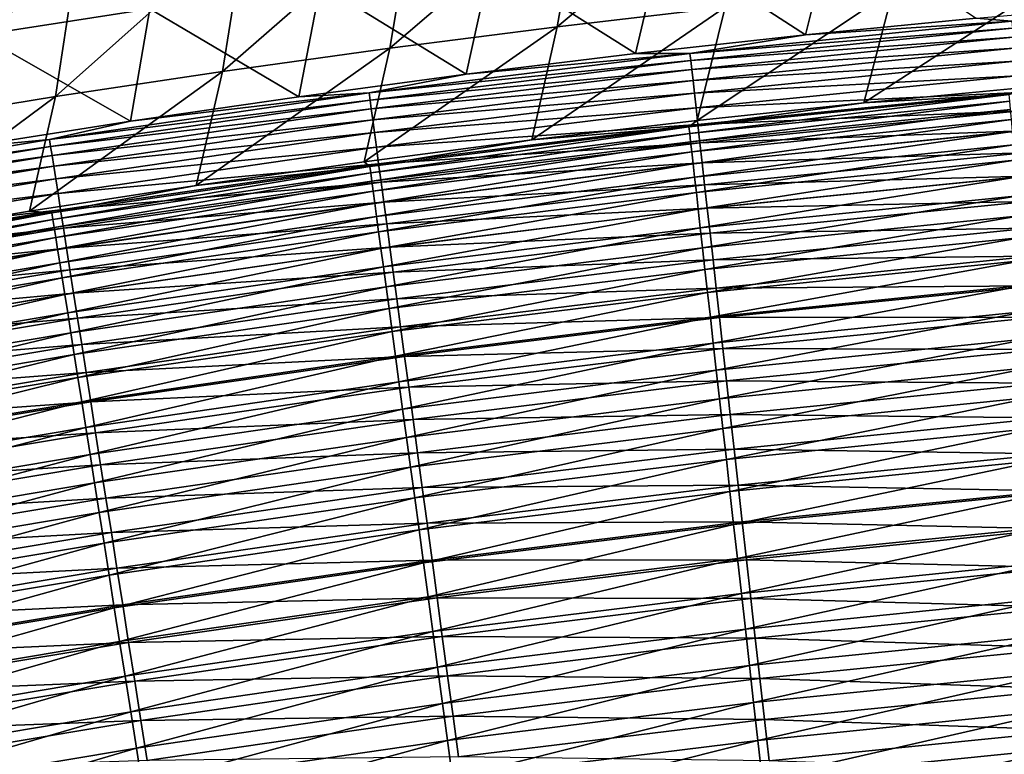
# Model space of a CAD drawing. Header units: metres. Extents: x -1 to 1402, y -1402 to 1.
# Tile 367 of 444: x 778 to 818, y -147 to -117. Entities that reach past the tile are written whole.
import ezdxf

# ---------------------------------------------------------------- set-up
doc = ezdxf.new("R2010")
doc.units = ezdxf.units.M

msp = doc.modelspace()

# ---------------------------------------------------------------- linework, layer by layer
at = {"layer": 'None0'}
for points in [[(800.867371, -111.252518, -367.784912), (799.836609, -117.092499, -423.762512), (807.735596, -110.477997, -367.780304)], [(799.836609, -117.092499, -423.762512), (806.660217, -116.303177, -423.759369), (807.735596, -110.477997, -367.780304)], [(794.008545, -112.107834, -367.789459), (793.0224, -117.962143, -423.765656), (800.867371, -111.252518, -367.784912)], [(793.0224, -117.962143, -423.765656), (799.836609, -117.092499, -423.762512), (800.867371, -111.252518, -367.784912)], [(776.353394, -117.435493, -424.065674), (777.242615, -111.550644, -368.125061), (783.269531, -116.367065, -424.062805)], [(787.159912, -113.042992, -367.793945), (786.218445, -118.91114, -423.768738), (794.008545, -112.107834, -367.789459)], [(786.218445, -118.91114, -423.768738), (793.0224, -117.962143, -423.765656), (794.008545, -112.107834, -367.789459)], [(804.091675, -113.644524, -424.053833), (811.052246, -112.901299, -424.05072), (809.93396, -117.425499, -469.175415)], [(809.93396, -117.425499, -469.175415), (811.052246, -112.901299, -424.05072), (816.874939, -116.746742, -469.176422)], [(780.322327, -114.057007, -367.79834), (779.425659, -119.938507, -423.77179), (787.159912, -113.042992, -367.793945)], [(779.425659, -119.938507, -423.77179), (786.218445, -118.91114, -423.768738), (787.159912, -113.042992, -367.793945)], [(797.140076, -114.470573, -424.056885), (804.091675, -113.644524, -424.053833), (803.018677, -118.18631, -469.17395)], [(803.018677, -118.18631, -469.17395), (804.091675, -113.644524, -424.053833), (809.93396, -117.425499, -469.175415)], [(773.496521, -115.148918, -367.802643), (772.644775, -121.043266, -423.774811), (780.322327, -114.057007, -367.79834)], [(772.644775, -121.043266, -423.774811), (779.425659, -119.938507, -423.77179), (780.322327, -114.057007, -367.79834)], [(790.198853, -115.378426, -424.059875), (797.140076, -114.470573, -424.056885), (796.129578, -119.027588, -469.172028)], [(796.129578, -119.027588, -469.172028), (797.140076, -114.470573, -424.056885), (803.018677, -118.18631, -469.17395)], [(819.13562, -119.541382, -468.884552), (820.332275, -114.969452, -423.752991), (812.310181, -120.184166, -468.883759)], [(820.332275, -114.969452, -423.752991), (813.492432, -115.595161, -423.756195), (812.310181, -120.184166, -468.883759)], [(783.269531, -116.367065, -424.062805), (790.198853, -115.378426, -424.059875), (789.318115, -119.940643, -469.169708)], [(789.318115, -119.940643, -469.169708), (790.198853, -115.378426, -424.059875), (796.129578, -119.027588, -469.172028)], [(812.310181, -120.184166, -468.883759), (813.492432, -115.595161, -423.756195), (805.531433, -120.904564, -468.882568)], [(813.492432, -115.595161, -423.756195), (806.660217, -116.303177, -423.759369), (805.531433, -120.904564, -468.882568)], [(776.353394, -117.435493, -424.065674), (783.269531, -116.367065, -424.062805), (782.471985, -120.939232, -469.166962)], [(782.471985, -120.939232, -469.166962), (783.269531, -116.367065, -424.062805), (789.318115, -119.940643, -469.169708)], [(805.531433, -120.904564, -468.882568), (806.660217, -116.303177, -423.759369), (798.799194, -121.700317, -468.880951)], [(806.660217, -116.303177, -423.759369), (799.836609, -117.092499, -423.762512), (798.799194, -121.700317, -468.880951)], [(818.327576, -116.867218, -470.894379), (816.874939, -116.746742, -469.176422), (823.840942, -116.151688, -469.176971)], [(805.234924, -118.181816, -470.892975), (809.93396, -117.425499, -469.175415), (818.327576, -116.867218, -470.894379)], [(805.234924, -118.181816, -470.892975), (818.327576, -116.867218, -470.894379), (818.353149, -117.156021, -472.615936)], [(809.93396, -117.425499, -469.175415), (816.874939, -116.746742, -469.176422), (818.327576, -116.867218, -470.894379)], [(798.799194, -121.700317, -468.880951), (799.836609, -117.092499, -423.762512), (791.987183, -122.586426, -468.878967)], [(799.836609, -117.092499, -423.762512), (793.0224, -117.962143, -423.765656), (791.987183, -122.586426, -468.878967)], [(818.353149, -117.156021, -472.615936), (805.26709, -118.469894, -472.614594), (805.234924, -118.181816, -470.892975)], [(818.385681, -117.523895, -474.325256), (805.26709, -118.469894, -472.614594), (818.353149, -117.156021, -472.615936)], [(775.588013, -122.024628, -469.163727), (776.353394, -117.435493, -424.065674), (782.471985, -120.939232, -469.166962)], [(803.018677, -118.18631, -469.17395), (809.93396, -117.425499, -469.175415), (805.234924, -118.181816, -470.892975)], [(818.385681, -117.523895, -474.325256), (805.308105, -118.836853, -474.323975), (805.26709, -118.469894, -472.614594)], [(818.42511, -117.969772, -476.018097), (805.308105, -118.836853, -474.323975), (818.385681, -117.523895, -474.325256)], [(791.987183, -122.586426, -468.878967), (793.0224, -117.962143, -423.765656), (785.151367, -123.556931, -468.876526)], [(793.0224, -117.962143, -423.765656), (786.218445, -118.91114, -423.768738), (785.151367, -123.556931, -468.876526)], [(818.42511, -117.969772, -476.018097), (805.357788, -119.281631, -476.016907), (805.308105, -118.836853, -474.323975)], [(818.471313, -118.492561, -477.690216), (805.357788, -119.281631, -476.016907), (818.42511, -117.969772, -476.018097)], [(805.26709, -118.469894, -472.614594), (792.183289, -119.788483, -470.889954), (805.234924, -118.181816, -470.892975)], [(805.234924, -118.181816, -470.892975), (792.183289, -119.788483, -470.889954), (796.129578, -119.027588, -469.172028)], [(805.26709, -118.469894, -472.614594), (792.221924, -120.075638, -472.611694), (792.183289, -119.788483, -470.889954)], [(805.308105, -118.836853, -474.323975), (792.221924, -120.075638, -472.611694), (805.26709, -118.469894, -472.614594)], [(796.129578, -119.027588, -469.172028), (803.018677, -118.18631, -469.17395), (805.234924, -118.181816, -470.892975)], [(805.357788, -119.281631, -476.016907), (818.471313, -118.492561, -477.690216), (805.416077, -119.803131, -477.689087)], [(805.416077, -119.803131, -477.689087), (818.471313, -118.492561, -477.690216), (818.524231, -119.091179, -479.337341)], [(785.151367, -123.556931, -468.876526), (786.218445, -118.91114, -423.768738), (778.370056, -124.59964, -468.873749)], [(786.218445, -118.91114, -423.768738), (779.425659, -119.938507, -423.77179), (778.370056, -124.59964, -468.873749)], [(805.308105, -118.836853, -474.323975), (792.27124, -120.441452, -474.321228), (792.221924, -120.075638, -472.611694)], [(805.357788, -119.281631, -476.016907), (792.27124, -120.441452, -474.321228), (805.308105, -118.836853, -474.323975)], [(792.183289, -119.788483, -470.889954), (789.318115, -119.940643, -469.169708), (796.129578, -119.027588, -469.172028)], [(792.27124, -120.441452, -474.321228), (805.357788, -119.281631, -476.016907), (792.330933, -120.884865, -476.014313)], [(792.330933, -120.884865, -476.014313), (805.357788, -119.281631, -476.016907), (805.416077, -119.803131, -477.689087)], [(805.482727, -120.400291, -479.336304), (805.416077, -119.803131, -477.689087), (818.524231, -119.091179, -479.337341)], [(818.524231, -119.091179, -479.337341), (818.58374, -119.764549, -480.955261), (805.482727, -120.400291, -479.336304)], [(818.215576, -119.858162, -470.466034), (819.13562, -119.541382, -468.884552), (812.310181, -120.184166, -468.883759)], [(778.370056, -124.59964, -468.873749), (779.425659, -119.938507, -423.77179), (771.643127, -125.712227, -468.870575)], [(779.425659, -119.938507, -423.77179), (772.644775, -121.043266, -423.774811), (771.643127, -125.712227, -468.870575)], [(792.221924, -120.075638, -472.611694), (779.18158, -121.679115, -470.885315), (792.183289, -119.788483, -470.889954)], [(792.183289, -119.788483, -470.889954), (779.18158, -121.679115, -470.885315), (782.471985, -120.939232, -469.166962)], [(792.221924, -120.075638, -472.611694), (779.226563, -121.965149, -472.607269), (779.18158, -121.679115, -470.885315)], [(792.27124, -120.441452, -474.321228), (779.226563, -121.965149, -472.607269), (792.221924, -120.075638, -472.611694)], [(782.471985, -120.939232, -469.166962), (789.318115, -119.940643, -469.169708), (792.183289, -119.788483, -470.889954)], [(792.40094, -121.404793, -477.686646), (792.330933, -120.884865, -476.014313), (805.416077, -119.803131, -477.689087)], [(792.40094, -121.404793, -477.686646), (805.416077, -119.803131, -477.689087), (805.482727, -120.400291, -479.336304)], [(818.215576, -119.858162, -470.466034), (812.310181, -120.184166, -468.883759), (805.193604, -121.174225, -470.464691)], [(818.215576, -119.858162, -470.466034), (805.193604, -121.174225, -470.464691), (805.22345, -121.439514, -472.050446)], [(818.239258, -120.124123, -472.051727), (818.215576, -119.858162, -470.466034), (805.22345, -121.439514, -472.050446)], [(805.22345, -121.439514, -472.050446), (805.261414, -121.777466, -473.624939), (818.239258, -120.124123, -472.051727)], [(805.261414, -121.777466, -473.624939), (818.26947, -120.462921, -473.626129), (818.239258, -120.124123, -472.051727)], [(818.58374, -119.764549, -480.955261), (805.557739, -121.072021, -480.954315), (805.482727, -120.400291, -479.336304)], [(805.557739, -121.072021, -480.954315), (818.58374, -119.764549, -480.955261), (818.649719, -120.511589, -482.539703)], [(779.226563, -121.965149, -472.607269), (792.27124, -120.441452, -474.321228), (779.283875, -122.329613, -474.317017)], [(779.283875, -122.329613, -474.317017), (792.27124, -120.441452, -474.321228), (792.330933, -120.884865, -476.014313)], [(792.481079, -122.000168, -479.334015), (792.40094, -121.404793, -477.686646), (805.482727, -120.400291, -479.336304)], [(805.482727, -120.400291, -479.336304), (805.557739, -121.072021, -480.954315), (792.481079, -122.000168, -479.334015)], [(812.310181, -120.184166, -468.883759), (805.531433, -120.904564, -468.882568), (805.193604, -121.174225, -470.464691)], [(818.26947, -120.462921, -473.626129), (805.261414, -121.777466, -473.624939), (805.307434, -122.187088, -475.184265)], [(818.26947, -120.462921, -473.626129), (805.307434, -122.187088, -475.184265), (818.30603, -120.873558, -475.185394)], [(805.640991, -121.817238, -482.538818), (805.557739, -121.072021, -480.954315), (818.649719, -120.511589, -482.539703)], [(818.649719, -120.511589, -482.539703), (818.722107, -121.331009, -484.08667), (805.640991, -121.817238, -482.538818)], [(779.18158, -121.679115, -470.885315), (775.588013, -122.024628, -469.163727), (782.471985, -120.939232, -469.166962)], [(779.353333, -122.771416, -476.010284), (779.283875, -122.329613, -474.317017), (792.330933, -120.884865, -476.014313)], [(792.330933, -120.884865, -476.014313), (792.40094, -121.404793, -477.686646), (779.353333, -122.771416, -476.010284)], [(805.193604, -121.174225, -470.464691), (805.531433, -120.904564, -468.882568), (798.799194, -121.700317, -468.880951)], [(818.30603, -120.873558, -475.185394), (805.307434, -122.187088, -475.184265), (805.361389, -122.667374, -476.724487)], [(818.30603, -120.873558, -475.185394), (805.361389, -122.667374, -476.724487), (818.348938, -121.355042, -476.725525)], [(805.193604, -121.174225, -470.464691), (798.799194, -121.700317, -468.880951), (792.212158, -122.780602, -470.461853)], [(805.193604, -121.174225, -470.464691), (792.212158, -122.780602, -470.461853), (792.247986, -123.045036, -472.04776)], [(805.22345, -121.439514, -472.050446), (805.193604, -121.174225, -470.464691), (792.247986, -123.045036, -472.04776)], [(805.557739, -121.072021, -480.954315), (792.571228, -122.669899, -480.952148), (792.481079, -122.000168, -479.334015)], [(792.571228, -122.669899, -480.952148), (805.557739, -121.072021, -480.954315), (805.640991, -121.817238, -482.538818)], [(818.722107, -121.331009, -484.08667), (805.732239, -122.634674, -484.085876), (805.640991, -121.817238, -482.538818)], [(805.732239, -122.634674, -484.085876), (818.722107, -121.331009, -484.08667), (818.80072, -122.220741, -485.59314)], [(779.226563, -121.965149, -472.607269), (766.23877, -123.845581, -470.879059), (779.18158, -121.679115, -470.885315)], [(779.18158, -121.679115, -470.885315), (766.23877, -123.845581, -470.879059), (775.588013, -122.024628, -469.163727)], [(792.40094, -121.404793, -477.686646), (779.434814, -123.289497, -477.682831), (779.353333, -122.771416, -476.010284)], [(779.434814, -123.289497, -477.682831), (792.40094, -121.404793, -477.686646), (792.481079, -122.000168, -479.334015)], [(798.799194, -121.700317, -468.880951), (791.987183, -122.586426, -468.878967), (792.212158, -122.780602, -470.461853)], [(792.247986, -123.045036, -472.04776), (792.293518, -123.381927, -473.622375), (805.22345, -121.439514, -472.050446)], [(792.293518, -123.381927, -473.622375), (805.261414, -121.777466, -473.624939), (805.22345, -121.439514, -472.050446)], [(818.348938, -121.355042, -476.725525), (805.361389, -122.667374, -476.724487), (805.423218, -123.217339, -478.24173)], [(818.348938, -121.355042, -476.725525), (805.423218, -123.217339, -478.24173), (818.39801, -121.906364, -478.242706)], [(766.23877, -123.845581, -470.879059), (779.226563, -121.965149, -472.607269), (766.289917, -124.130341, -472.601257)], [(766.289917, -124.130341, -472.601257), (779.226563, -121.965149, -472.607269), (779.283875, -122.329613, -474.317017)], [(779.528076, -123.882782, -479.330414), (779.434814, -123.289497, -477.682831), (792.481079, -122.000168, -479.334015)], [(792.481079, -122.000168, -479.334015), (792.571228, -122.669899, -480.952148), (779.528076, -123.882782, -479.330414)], [(805.261414, -121.777466, -473.624939), (792.293518, -123.381927, -473.622375), (792.348816, -123.790283, -475.181824)], [(805.307434, -122.187088, -475.184265), (805.261414, -121.777466, -473.624939), (792.348816, -123.790283, -475.181824)], [(792.671265, -123.412918, -482.536835), (792.571228, -122.669899, -480.952148), (805.640991, -121.817238, -482.538818)], [(805.640991, -121.817238, -482.538818), (805.732239, -122.634674, -484.085876), (792.671265, -123.412918, -482.536835)], [(818.39801, -121.906364, -478.242706), (805.423218, -123.217339, -478.24173), (805.492676, -123.835991, -479.732025)], [(818.39801, -121.906364, -478.242706), (805.492676, -123.835991, -479.732025), (818.453247, -122.526535, -479.732941)], [(766.355042, -124.493233, -474.311279), (766.289917, -124.130341, -472.601257), (779.283875, -122.329613, -474.317017)], [(766.355042, -124.493233, -474.311279), (779.283875, -122.329613, -474.317017), (779.353333, -122.771416, -476.010284)], [(792.348816, -123.790283, -475.181824), (792.413574, -124.269112, -476.722198), (805.307434, -122.187088, -475.184265)], [(805.307434, -122.187088, -475.184265), (792.413574, -124.269112, -476.722198), (805.361389, -122.667374, -476.724487)], [(818.453247, -122.526535, -479.732941), (805.492676, -123.835991, -479.732025), (805.569763, -124.522331, -481.191528)], [(818.453247, -122.526535, -479.732941), (805.569763, -124.522331, -481.191528), (818.514526, -123.214561, -481.192352)], [(805.831299, -123.522247, -485.592407), (805.732239, -122.634674, -484.085876), (818.80072, -122.220741, -485.59314)], [(818.80072, -122.220741, -485.59314), (818.885315, -123.178497, -487.056274), (805.831299, -123.522247, -485.592407)], [(766.434021, -124.933205, -476.004822), (766.355042, -124.493233, -474.311279), (779.353333, -122.771416, -476.010284)], [(779.353333, -122.771416, -476.010284), (779.434814, -123.289497, -477.682831), (766.434021, -124.933205, -476.004822)], [(792.212158, -122.780602, -470.461853), (785.151367, -123.556931, -468.876526), (779.280151, -124.669205, -470.45755)], [(792.212158, -122.780602, -470.461853), (779.280151, -124.669205, -470.45755), (779.321777, -124.932617, -472.04364)], [(792.247986, -123.045036, -472.04776), (792.212158, -122.780602, -470.461853), (779.321777, -124.932617, -472.04364)], [(792.571228, -122.669899, -480.952148), (779.633057, -124.550194, -480.948792), (779.528076, -123.882782, -479.330414)], [(779.633057, -124.550194, -480.948792), (792.571228, -122.669899, -480.952148), (792.671265, -123.412918, -482.536835)], [(792.212158, -122.780602, -470.461853), (791.987183, -122.586426, -468.878967), (785.151367, -123.556931, -468.876526)], [(805.361389, -122.667374, -476.724487), (792.413574, -124.269112, -476.722198), (792.487732, -124.817429, -478.239563)], [(805.361389, -122.667374, -476.724487), (792.487732, -124.817429, -478.239563), (805.423218, -123.217339, -478.24173)], [(805.732239, -122.634674, -484.085876), (792.780945, -124.227951, -484.084015), (792.671265, -123.412918, -482.536835)], [(792.780945, -124.227951, -484.084015), (805.732239, -122.634674, -484.085876), (805.831299, -123.522247, -485.592407)], [(779.434814, -123.289497, -477.682831), (766.526672, -125.449188, -477.677643), (766.434021, -124.933205, -476.004822)], [(766.526672, -125.449188, -477.677643), (779.434814, -123.289497, -477.682831), (779.528076, -123.882782, -479.330414)], [(779.321777, -124.932617, -472.04364), (779.374756, -125.26825, -473.618439), (792.247986, -123.045036, -472.04776)], [(779.374756, -125.26825, -473.618439), (792.293518, -123.381927, -473.622375), (792.247986, -123.045036, -472.04776)], [(805.423218, -123.217339, -478.24173), (792.487732, -124.817429, -478.239563), (792.571167, -125.434235, -479.730042)], [(805.423218, -123.217339, -478.24173), (792.571167, -125.434235, -479.730042), (805.492676, -123.835991, -479.732025)], [(818.514526, -123.214561, -481.192352), (805.569763, -124.522331, -481.191528), (805.654297, -125.275185, -482.616486)], [(818.514526, -123.214561, -481.192352), (805.654297, -125.275185, -482.616486), (818.581726, -123.969254, -482.617249)], [(818.885315, -123.178497, -487.056274), (805.937988, -124.477684, -487.055603), (805.831299, -123.522247, -485.592407)], [(805.937988, -124.477684, -487.055603), (818.885315, -123.178497, -487.056274), (818.975708, -124.201988, -488.473297)], [(785.151367, -123.556931, -468.876526), (778.370056, -124.59964, -468.873749), (779.280151, -124.669205, -470.45755)], [(792.293518, -123.381927, -473.622375), (779.374756, -125.26825, -473.618439), (779.438965, -125.675117, -475.178101)], [(792.348816, -123.790283, -475.181824), (792.293518, -123.381927, -473.622375), (779.438965, -125.675117, -475.178101)], [(779.749451, -125.290657, -482.533691), (779.633057, -124.550194, -480.948792), (792.671265, -123.412918, -482.536835)], [(792.671265, -123.412918, -482.536835), (792.780945, -124.227951, -484.084015), (779.749451, -125.290657, -482.533691)], [(792.900024, -125.11293, -485.590698), (792.780945, -124.227951, -484.084015), (805.831299, -123.522247, -485.592407)], [(805.831299, -123.522247, -485.592407), (805.937988, -124.477684, -487.055603), (792.900024, -125.11293, -485.590698)], [(766.632751, -126.040108, -479.325531), (766.526672, -125.449188, -477.677643), (779.528076, -123.882782, -479.330414)], [(779.528076, -123.882782, -479.330414), (779.633057, -124.550194, -480.948792), (766.632751, -126.040108, -479.325531)], [(779.438965, -125.675117, -475.178101), (779.514282, -126.152245, -476.718689), (792.348816, -123.790283, -475.181824)], [(779.514282, -126.152245, -476.718689), (792.413574, -124.269112, -476.722198), (792.348816, -123.790283, -475.181824)], [(805.492676, -123.835991, -479.732025), (792.571167, -125.434235, -479.730042), (792.663696, -126.118538, -481.189667)], [(805.492676, -123.835991, -479.732025), (792.663696, -126.118538, -481.189667), (805.569763, -124.522331, -481.191528)], [(818.581726, -123.969254, -482.617249), (805.654297, -125.275185, -482.616486), (805.746155, -126.092644, -484.00412)], [(818.581726, -123.969254, -482.617249), (805.746155, -126.092644, -484.00412), (818.654663, -124.788712, -484.004791)], [(779.633057, -124.550194, -480.948792), (766.752075, -126.704903, -480.944183), (766.632751, -126.040108, -479.325531)], [(766.752075, -126.704903, -480.944183), (779.633057, -124.550194, -480.948792), (779.749451, -125.290657, -482.533691)], [(792.413574, -124.269112, -476.722198), (779.514282, -126.152245, -476.718689), (779.600586, -126.698631, -478.236237)], [(792.413574, -124.269112, -476.722198), (779.600586, -126.698631, -478.236237), (792.487732, -124.817429, -478.239563)], [(792.780945, -124.227951, -484.084015), (779.877136, -126.102913, -484.081085), (779.749451, -125.290657, -482.533691)], [(779.877136, -126.102913, -484.081085), (792.780945, -124.227951, -484.084015), (792.900024, -125.11293, -485.590698)], [(805.569763, -124.522331, -481.191528), (792.663696, -126.118538, -481.189667), (792.765259, -126.869171, -482.614746)], [(805.569763, -124.522331, -481.191528), (792.765259, -126.869171, -482.614746), (805.654297, -125.275185, -482.616486)], [(805.937988, -124.477684, -487.055603), (793.028259, -126.065582, -487.054047), (792.900024, -125.11293, -485.590698)], [(793.028259, -126.065582, -487.054047), (805.937988, -124.477684, -487.055603), (806.051941, -125.498695, -488.472687)], [(806.051941, -125.498695, -488.472687), (805.937988, -124.477684, -487.055603), (818.975708, -124.201988, -488.473297)], [(818.975708, -124.201988, -488.473297), (819.071716, -125.288933, -489.8414), (806.051941, -125.498695, -488.472687)], [(779.280151, -124.669205, -470.45755), (771.643127, -125.712227, -468.870575), (766.406494, -126.831985, -470.451752)], [(779.280151, -124.669205, -470.45755), (766.406494, -126.831985, -470.451752), (766.453735, -127.094208, -472.038055)], [(779.321777, -124.932617, -472.04364), (779.280151, -124.669205, -470.45755), (766.453735, -127.094208, -472.038055)], [(766.453735, -127.094208, -472.038055), (766.513916, -127.428398, -473.613129), (779.321777, -124.932617, -472.04364)], [(766.513916, -127.428398, -473.613129), (779.374756, -125.26825, -473.618439), (779.321777, -124.932617, -472.04364)], [(779.280151, -124.669205, -470.45755), (778.370056, -124.59964, -468.873749), (771.643127, -125.712227, -468.870575)], [(792.487732, -124.817429, -478.239563), (779.600586, -126.698631, -478.236237), (779.697571, -127.313293, -479.726898)], [(792.487732, -124.817429, -478.239563), (779.697571, -127.313293, -479.726898), (792.571167, -125.434235, -479.730042)], [(818.654663, -124.788712, -484.004791), (805.746155, -126.092644, -484.00412), (805.844971, -126.972603, -485.351868)], [(818.654663, -124.788712, -484.004791), (805.844971, -126.972603, -485.351868), (818.733154, -125.670815, -485.352478)], [(779.374756, -125.26825, -473.618439), (766.513916, -127.428398, -473.613129), (766.586914, -127.833572, -475.173035)], [(779.438965, -125.675117, -475.178101), (779.374756, -125.26825, -473.618439), (766.586914, -127.833572, -475.173035)], [(766.88446, -127.442497, -482.529358), (766.752075, -126.704903, -480.944183), (779.749451, -125.290657, -482.533691)], [(779.749451, -125.290657, -482.533691), (779.877136, -126.102913, -484.081085), (766.88446, -127.442497, -482.529358)], [(780.015808, -126.984894, -485.587982), (779.877136, -126.102913, -484.081085), (792.900024, -125.11293, -485.590698)], [(792.900024, -125.11293, -485.590698), (793.028259, -126.065582, -487.054047), (780.015808, -126.984894, -485.587982)], [(805.654297, -125.275185, -482.616486), (792.765259, -126.869171, -482.614746), (792.875427, -127.684227, -484.002533)], [(805.654297, -125.275185, -482.616486), (792.875427, -127.684227, -484.002533), (805.746155, -126.092644, -484.00412)], [(819.071716, -125.288933, -489.8414), (806.173035, -126.583023, -489.840881), (806.051941, -125.498695, -488.472687)], [(806.173035, -126.583023, -489.840881), (819.071716, -125.288933, -489.8414), (819.173157, -126.437057, -491.157837)], [(766.586914, -127.833572, -475.173035), (766.672546, -128.308762, -476.713867), (779.438965, -125.675117, -475.178101)], [(766.672546, -128.308762, -476.713867), (779.514282, -126.152245, -476.718689), (779.438965, -125.675117, -475.178101)], [(792.571167, -125.434235, -479.730042), (779.697571, -127.313293, -479.726898), (779.805237, -127.995239, -481.186737)], [(792.571167, -125.434235, -479.730042), (779.805237, -127.995239, -481.186737), (792.663696, -126.118538, -481.189667)], [(793.165283, -127.083633, -488.471283), (793.028259, -126.065582, -487.054047), (806.051941, -125.498695, -488.472687)], [(806.051941, -125.498695, -488.472687), (806.173035, -126.583023, -489.840881), (793.165283, -127.083633, -488.471283)], [(818.733154, -125.670815, -485.352478), (805.844971, -126.972603, -485.351868), (805.950562, -127.912964, -486.657104)], [(818.733154, -125.670815, -485.352478), (805.950562, -127.912964, -486.657104), (818.817078, -126.613472, -486.657684)], [(766.770569, -128.852966, -478.23172), (779.514282, -126.152245, -476.718689), (766.672546, -128.308762, -476.713867)], [(779.600586, -126.698631, -478.236237), (779.514282, -126.152245, -476.718689), (766.770569, -128.852966, -478.23172)], [(779.877136, -126.102913, -484.081085), (767.029724, -128.251633, -484.077057), (766.88446, -127.442497, -482.529358)], [(767.029724, -128.251633, -484.077057), (779.877136, -126.102913, -484.081085), (780.015808, -126.984894, -485.587982)], [(792.663696, -126.118538, -481.189667), (779.805237, -127.995239, -481.186737), (779.923279, -128.743301, -482.61203)], [(792.663696, -126.118538, -481.189667), (779.923279, -128.743301, -482.61203), (792.765259, -126.869171, -482.614746)], [(793.028259, -126.065582, -487.054047), (780.165039, -127.934334, -487.051544), (780.015808, -126.984894, -485.587982)], [(780.165039, -127.934334, -487.051544), (793.028259, -126.065582, -487.054047), (793.165283, -127.083633, -488.471283)], [(805.746155, -126.092644, -484.00412), (792.875427, -127.684227, -484.002533), (792.99408, -128.561615, -485.350403)], [(805.746155, -126.092644, -484.00412), (792.99408, -128.561615, -485.350403), (805.844971, -126.972603, -485.351868)], [(806.300842, -127.728371, -491.157379), (806.173035, -126.583023, -489.840881), (819.173157, -126.437057, -491.157837)], [(806.300842, -127.728371, -491.157379), (819.173157, -126.437057, -491.157837), (819.279724, -127.644073, -492.419739)], [(766.880798, -129.46521, -479.722656), (779.600586, -126.698631, -478.236237), (766.770569, -128.852966, -478.23172)], [(779.600586, -126.698631, -478.236237), (766.880798, -129.46521, -479.722656), (779.697571, -127.313293, -479.726898)], [(792.765259, -126.869171, -482.614746), (779.923279, -128.743301, -482.61203), (780.051514, -129.555588, -484)], [(792.765259, -126.869171, -482.614746), (780.051514, -129.555588, -484), (792.875427, -127.684227, -484.002533)], [(806.173035, -126.583023, -489.840881), (793.310791, -128.16481, -489.8396), (793.165283, -127.083633, -488.471283)], [(793.310791, -128.16481, -489.8396), (806.173035, -126.583023, -489.840881), (806.300842, -127.728371, -491.157379)], [(818.817078, -126.613472, -486.657684), (805.950562, -127.912964, -486.657104), (806.062683, -128.911636, -487.917328)], [(818.817078, -126.613472, -486.657684), (806.062683, -128.911636, -487.917328), (818.906128, -127.614571, -487.917816)], [(779.697571, -127.313293, -479.726898), (766.880798, -129.46521, -479.722656), (767.003174, -130.144501, -481.182739)], [(779.697571, -127.313293, -479.726898), (767.003174, -130.144501, -481.182739), (779.805237, -127.995239, -481.186737)], [(767.187439, -129.130249, -485.584229), (767.029724, -128.251633, -484.077057), (780.015808, -126.984894, -485.587982)], [(780.015808, -126.984894, -485.587982), (780.165039, -127.934334, -487.051544), (767.187439, -129.130249, -485.584229)], [(780.324524, -128.948975, -488.468994), (780.165039, -127.934334, -487.051544), (793.165283, -127.083633, -488.471283)], [(793.165283, -127.083633, -488.471283), (793.310791, -128.16481, -489.8396), (780.324524, -128.948975, -488.468994)], [(805.844971, -126.972603, -485.351868), (792.99408, -128.561615, -485.350403), (793.120911, -129.499222, -486.655792)], [(805.844971, -126.972603, -485.351868), (793.120911, -129.499222, -486.655792), (805.950562, -127.912964, -486.657104)], [(792.875427, -127.684227, -484.002533), (780.051514, -129.555588, -484), (780.189514, -130.430008, -485.348083)], [(792.875427, -127.684227, -484.002533), (780.189514, -130.430008, -485.348083), (792.99408, -128.561615, -485.350403)], [(793.464478, -129.306854, -491.156219), (793.310791, -128.16481, -489.8396), (806.300842, -127.728371, -491.157379)], [(793.464478, -129.306854, -491.156219), (806.300842, -127.728371, -491.157379), (806.435242, -128.93248, -492.419342)], [(818.906128, -127.614571, -487.917816), (806.062683, -128.911636, -487.917328), (806.181091, -129.966522, -489.129913)], [(818.906128, -127.614571, -487.917816), (806.181091, -129.966522, -489.129913), (819.000244, -128.672028, -489.130341)], [(806.300842, -127.728371, -491.157379), (819.279724, -127.644073, -492.419739), (806.435242, -128.93248, -492.419342)], [(806.435242, -128.93248, -492.419342), (819.279724, -127.644073, -492.419739), (819.391357, -128.9077, -493.62439)], [(779.805237, -127.995239, -481.186737), (767.003174, -130.144501, -481.182739), (767.13739, -130.889679, -482.608307)], [(779.805237, -127.995239, -481.186737), (767.13739, -130.889679, -482.608307), (779.923279, -128.743301, -482.61203)], [(780.165039, -127.934334, -487.051544), (767.357239, -130.076096, -487.048096), (767.187439, -129.130249, -485.584229)], [(767.357239, -130.076096, -487.048096), (780.165039, -127.934334, -487.051544), (780.324524, -128.948975, -488.468994)], [(805.950562, -127.912964, -486.657104), (793.120911, -129.499222, -486.655792), (793.255554, -130.494995, -487.916138)], [(805.950562, -127.912964, -486.657104), (793.255554, -130.494995, -487.916138), (806.062683, -128.911636, -487.917328)], [(793.310791, -128.16481, -489.8396), (780.493958, -130.026535, -489.837494), (780.324524, -128.948975, -488.468994)], [(780.493958, -130.026535, -489.837494), (793.310791, -128.16481, -489.8396), (793.464478, -129.306854, -491.156219)], [(779.923279, -128.743301, -482.61203), (767.13739, -130.889679, -482.608307), (767.283142, -131.698868, -483.996552)], [(779.923279, -128.743301, -482.61203), (767.283142, -131.698868, -483.996552), (780.051514, -129.555588, -484)], [(767.538696, -131.086899, -488.46582), (767.357239, -130.076096, -487.048096), (780.324524, -128.948975, -488.468994)], [(780.324524, -128.948975, -488.468994), (780.493958, -130.026535, -489.837494), (767.538696, -131.086899, -488.46582)], [(792.99408, -128.561615, -485.350403), (780.189514, -130.430008, -485.348083), (780.336975, -131.364471, -486.653687)], [(792.99408, -128.561615, -485.350403), (780.336975, -131.364471, -486.653687), (793.120911, -129.499222, -486.655792)], [(806.062683, -128.911636, -487.917328), (793.255554, -130.494995, -487.916138), (793.397766, -131.546814, -489.128845)], [(806.062683, -128.911636, -487.917328), (793.397766, -131.546814, -489.128845), (806.181091, -129.966522, -489.129913)], [(806.435242, -128.93248, -492.419342), (793.626038, -130.507477, -492.418304), (793.464478, -129.306854, -491.156219)], [(806.575989, -130.193054, -493.624054), (793.626038, -130.507477, -492.418304), (806.435242, -128.93248, -492.419342)], [(819.000244, -128.672028, -489.130341), (806.181091, -129.966522, -489.129913), (806.305664, -131.075516, -490.292328)], [(819.000244, -128.672028, -489.130341), (806.305664, -131.075516, -490.292328), (819.099182, -129.783707, -490.292694)], [(819.391357, -128.9077, -493.62439), (806.575989, -130.193054, -493.624054), (806.435242, -128.93248, -492.419342)], [(819.507751, -130.225525, -494.769073), (806.575989, -130.193054, -493.624054), (819.391357, -128.9077, -493.62439)], [(780.672852, -131.164764, -491.154327), (780.493958, -130.026535, -489.837494), (793.464478, -129.306854, -491.156219)], [(793.626038, -130.507477, -492.418304), (780.672852, -131.164764, -491.154327), (793.464478, -129.306854, -491.156219)], [(780.051514, -129.555588, -484), (767.283142, -131.698868, -483.996552), (767.440063, -132.569946, -485.344879)], [(780.051514, -129.555588, -484), (767.440063, -132.569946, -485.344879), (780.189514, -130.430008, -485.348083)], [(793.120911, -129.499222, -486.655792), (780.336975, -131.364471, -486.653687), (780.493591, -132.356888, -487.914215)], [(793.120911, -129.499222, -486.655792), (780.493591, -132.356888, -487.914215), (793.255554, -130.494995, -487.916138)], [(780.493958, -130.026535, -489.837494), (767.731384, -132.160416, -489.834625), (767.538696, -131.086899, -488.46582)], [(767.731384, -132.160416, -489.834625), (780.493958, -130.026535, -489.837494), (780.672852, -131.164764, -491.154327)], [(806.181091, -129.966522, -489.129913), (793.397766, -131.546814, -489.128845), (793.547302, -132.652588, -490.291351)], [(806.181091, -129.966522, -489.129913), (793.547302, -132.652588, -490.291351), (806.305664, -131.075516, -490.292328)], [(819.099182, -129.783707, -490.292694), (806.305664, -131.075516, -490.292328), (806.435974, -132.236511, -491.401947)], [(819.099182, -129.783707, -490.292694), (806.435974, -132.236511, -491.401947), (819.202759, -130.94754, -491.402252)], [(780.189514, -130.430008, -485.348083), (767.440063, -132.569946, -485.344879), (767.607727, -133.500885, -486.650757)], [(780.189514, -130.430008, -485.348083), (767.607727, -133.500885, -486.650757), (780.336975, -131.364471, -486.653687)], [(793.255554, -130.494995, -487.916138), (780.493591, -132.356888, -487.914215), (780.659058, -133.405182, -489.127106)], [(793.255554, -130.494995, -487.916138), (780.659058, -133.405182, -489.127106), (793.397766, -131.546814, -489.128845)], [(780.672852, -131.164764, -491.154327), (793.626038, -130.507477, -492.418304), (780.860962, -132.361404, -492.416626)], [(780.860962, -132.361404, -492.416626), (793.626038, -130.507477, -492.418304), (793.795166, -131.76442, -493.623138)], [(793.626038, -130.507477, -492.418304), (806.575989, -130.193054, -493.624054), (793.795166, -131.76442, -493.623138)], [(793.795166, -131.76442, -493.623138), (806.575989, -130.193054, -493.624054), (806.722717, -131.50769, -494.768768)], [(806.575989, -130.193054, -493.624054), (819.507751, -130.225525, -494.769073), (806.722717, -131.50769, -494.768768)], [(806.722717, -131.50769, -494.768768), (819.507751, -130.225525, -494.769073), (819.628662, -131.594681, -495.851654)], [(819.202759, -130.94754, -491.402252), (806.435974, -132.236511, -491.401947), (806.571899, -133.447327, -492.456329)], [(819.202759, -130.94754, -491.402252), (806.571899, -133.447327, -492.456329), (819.31073, -132.161301, -492.456604)], [(767.934937, -133.294403, -491.151703), (767.731384, -132.160416, -489.834625), (780.672852, -131.164764, -491.154327)], [(767.934937, -133.294403, -491.151703), (780.672852, -131.164764, -491.154327), (780.860962, -132.361404, -492.416626)], [(806.305664, -131.075516, -490.292328), (793.547302, -132.652588, -490.291351), (793.703796, -133.810226, -491.401093)], [(806.305664, -131.075516, -490.292328), (793.703796, -133.810226, -491.401093), (806.435974, -132.236511, -491.401947)], [(780.336975, -131.364471, -486.653687), (767.607727, -133.500885, -486.650757), (767.785828, -134.489578, -487.91153)], [(780.336975, -131.364471, -486.653687), (767.785828, -134.489578, -487.91153), (780.493591, -132.356888, -487.914215)], [(793.397766, -131.546814, -489.128845), (780.659058, -133.405182, -489.127106), (780.833008, -134.507278, -490.289795)], [(793.397766, -131.546814, -489.128845), (780.833008, -134.507278, -490.289795), (793.547302, -132.652588, -490.291351)], [(793.795166, -131.76442, -493.623138), (806.722717, -131.50769, -494.768768), (793.971558, -133.075272, -494.767975)], [(793.971558, -133.075272, -494.767975), (806.722717, -131.50769, -494.768768), (806.875122, -132.87355, -495.85141)], [(806.722717, -131.50769, -494.768768), (819.628662, -131.594681, -495.851654), (806.875122, -132.87355, -495.85141)], [(806.875122, -132.87355, -495.85141), (819.628662, -131.594681, -495.851654), (819.753784, -133.012161, -496.870148)], [(780.860962, -132.361404, -492.416626), (793.795166, -131.76442, -493.623138), (781.057861, -133.614166, -493.621613)], [(781.057861, -133.614166, -493.621613), (793.795166, -131.76442, -493.623138), (793.971558, -133.075272, -494.767975)], [(819.31073, -132.161301, -492.456604), (806.571899, -133.447327, -492.456329), (806.713135, -134.705307, -493.453522)], [(819.31073, -132.161301, -492.456604), (806.713135, -134.705307, -493.453522), (819.422974, -133.422333, -493.453735)], [(780.493591, -132.356888, -487.914215), (767.785828, -134.489578, -487.91153), (767.973938, -135.533951, -489.124695)], [(767.934937, -133.294403, -491.151703), (780.860962, -132.361404, -492.416626), (768.148926, -134.486588, -492.414276)], [(780.493591, -132.356888, -487.914215), (767.973938, -135.533951, -489.124695), (780.659058, -133.405182, -489.127106)], [(768.148926, -134.486588, -492.414276), (780.860962, -132.361404, -492.416626), (781.057861, -133.614166, -493.621613)], [(806.435974, -132.236511, -491.401947), (793.703796, -133.810226, -491.401093), (793.867065, -135.017548, -492.455597)], [(806.435974, -132.236511, -491.401947), (793.867065, -135.017548, -492.455597), (806.571899, -133.447327, -492.456329)], [(793.547302, -132.652588, -490.291351), (780.833008, -134.507278, -490.289795), (781.015076, -135.661072, -491.399719)], [(793.547302, -132.652588, -490.291351), (781.015076, -135.661072, -491.399719), (793.703796, -133.810226, -491.401093)], [(793.971558, -133.075272, -494.767975), (806.875122, -132.87355, -495.85141), (794.154846, -134.43721, -495.850708)], [(794.154846, -134.43721, -495.850708), (806.875122, -132.87355, -495.85141), (807.032959, -134.287628, -496.869934)], [(806.875122, -132.87355, -495.85141), (819.753784, -133.012161, -496.870148), (807.032959, -134.287628, -496.869934)], [(781.057861, -133.614166, -493.621613), (793.971558, -133.075272, -494.767975), (781.263245, -134.9207, -494.766663)], [(781.263245, -134.9207, -494.766663), (793.971558, -133.075272, -494.767975), (794.154846, -134.43721, -495.850708)], [(807.032959, -134.287628, -496.869934), (819.753784, -133.012161, -496.870148), (819.882996, -134.475006, -497.82251)], [(780.659058, -133.405182, -489.127106), (767.973938, -135.533951, -489.124695), (768.171692, -136.631927, -490.287628)], [(768.148926, -134.486588, -492.414276), (781.057861, -133.614166, -493.621613), (768.372986, -135.734711, -493.619507)], [(780.659058, -133.405182, -489.127106), (768.171692, -136.631927, -490.287628), (780.833008, -134.507278, -490.289795)], [(768.372986, -135.734711, -493.619507), (781.057861, -133.614166, -493.621613), (781.263245, -134.9207, -494.766663)], [(806.571899, -133.447327, -492.456329), (793.867065, -135.017548, -492.455597), (794.036621, -136.271881, -493.452881)], [(806.571899, -133.447327, -492.456329), (794.036621, -136.271881, -493.452881), (806.713135, -134.705307, -493.453522)], [(819.422974, -133.422333, -493.453735), (806.713135, -134.705307, -493.453522), (806.859375, -136.007706, -494.391663)], [(819.422974, -133.422333, -493.453735), (806.859375, -136.007706, -494.391663), (819.539124, -134.727875, -494.391846)], [(793.703796, -133.810226, -491.401093), (781.015076, -135.661072, -491.399719), (781.204956, -136.86438, -492.454376)], [(793.703796, -133.810226, -491.401093), (781.204956, -136.86438, -492.454376), (793.867065, -135.017548, -492.455597)], [(780.833008, -134.507278, -490.289795), (768.171692, -136.631927, -490.287628), (768.378723, -137.781433, -491.397766)], [(780.833008, -134.507278, -490.289795), (768.378723, -137.781433, -491.397766), (781.015076, -135.661072, -491.399719)], [(794.154846, -134.43721, -495.850708), (781.476624, -136.278137, -495.849579), (781.263245, -134.9207, -494.766663)], [(794.344543, -135.847229, -496.869354), (781.476624, -136.278137, -495.849579), (794.154846, -134.43721, -495.850708)], [(807.032959, -134.287628, -496.869934), (794.344543, -135.847229, -496.869354), (794.154846, -134.43721, -495.850708)], [(807.195862, -135.746948, -497.822357), (794.344543, -135.847229, -496.869354), (807.032959, -134.287628, -496.869934)], [(819.882996, -134.475006, -497.82251), (807.195862, -135.746948, -497.822357), (807.032959, -134.287628, -496.869934)], [(820.015869, -135.980179, -498.706757), (807.195862, -135.746948, -497.822357), (819.882996, -134.475006, -497.82251)], [(781.263245, -134.9207, -494.766663), (768.606628, -137.036407, -494.764801), (768.372986, -135.734711, -493.619507)], [(781.476624, -136.278137, -495.849579), (768.606628, -137.036407, -494.764801), (781.263245, -134.9207, -494.766663)], [(806.713135, -134.705307, -493.453522), (794.036621, -136.271881, -493.452881), (794.212219, -137.570526, -494.391144)], [(806.713135, -134.705307, -493.453522), (794.212219, -137.570526, -494.391144), (806.859375, -136.007706, -494.391663)], [(819.539124, -134.727875, -494.391846), (806.859375, -136.007706, -494.391663), (807.010254, -137.351746, -495.268921)], [(807.010254, -137.351746, -495.268921), (819.658997, -136.075195, -495.269073), (819.539124, -134.727875, -494.391846)], [(793.867065, -135.017548, -492.455597), (781.204956, -136.86438, -492.454376), (781.402283, -138.114563, -493.451843)], [(793.867065, -135.017548, -492.455597), (781.402283, -138.114563, -493.451843), (794.036621, -136.271881, -493.452881)], [(781.015076, -135.661072, -491.399719), (768.378723, -137.781433, -491.397766), (768.594666, -138.98027, -492.452637)], [(781.015076, -135.661072, -491.399719), (768.594666, -138.98027, -492.452637), (781.204956, -136.86438, -492.454376)], [(794.344543, -135.847229, -496.869354), (807.195862, -135.746948, -497.822357), (794.540344, -137.302353, -497.821869)], [(794.540344, -137.302353, -497.821869), (807.195862, -135.746948, -497.822357), (807.363403, -137.248505, -498.706635)], [(807.195862, -135.746948, -497.822357), (820.015869, -135.980179, -498.706757), (807.363403, -137.248505, -498.706635)], [(781.476624, -136.278137, -495.849579), (794.344543, -135.847229, -496.869354), (781.69751, -137.683502, -496.868347)], [(781.69751, -137.683502, -496.868347), (794.344543, -135.847229, -496.869354), (794.540344, -137.302353, -497.821869)], [(806.859375, -136.007706, -494.391663), (794.212219, -137.570526, -494.391144), (794.393433, -138.910706, -495.268463)], [(806.859375, -136.007706, -494.391663), (794.393433, -138.910706, -495.268463), (807.010254, -137.351746, -495.268921)], [(807.165527, -138.734711, -496.083405), (819.658997, -136.075195, -495.269073), (807.010254, -137.351746, -495.268921)], [(807.165527, -138.734711, -496.083405), (819.782349, -137.461517, -496.083527), (819.658997, -136.075195, -495.269073)], [(807.363403, -137.248505, -498.706635), (820.015869, -135.980179, -498.706757), (820.152283, -137.524719, -499.520874)], [(768.606628, -137.036407, -494.764801), (781.476624, -136.278137, -495.849579), (768.849426, -138.38884, -495.847931)], [(768.849426, -138.38884, -495.847931), (781.476624, -136.278137, -495.849579), (781.69751, -137.683502, -496.868347)], [(794.036621, -136.271881, -493.452881), (781.402283, -138.114563, -493.451843), (781.606567, -139.408905, -494.390228)], [(794.036621, -136.271881, -493.452881), (781.606567, -139.408905, -494.390228), (794.212219, -137.570526, -494.391144)], [(781.204956, -136.86438, -492.454376), (768.594666, -138.98027, -492.452637), (768.819031, -140.22583, -493.450317)], [(781.204956, -136.86438, -492.454376), (768.819031, -140.22583, -493.450317), (781.402283, -138.114563, -493.451843)], [(794.540344, -137.302353, -497.821869), (781.925476, -139.133835, -497.821014), (781.69751, -137.683502, -496.868347)], [(794.741821, -138.799606, -498.706238), (781.925476, -139.133835, -497.821014), (794.540344, -137.302353, -497.821869)], [(807.010254, -137.351746, -495.268921), (794.393433, -138.910706, -495.268463), (794.579834, -140.289673, -496.083038)], [(807.363403, -137.248505, -498.706635), (794.741821, -138.799606, -498.706238), (794.540344, -137.302353, -497.821869)], [(794.579834, -140.289673, -496.083038), (807.165527, -138.734711, -496.083405), (807.010254, -137.351746, -495.268921)], [(807.5354, -138.789322, -499.520813), (794.741821, -138.799606, -498.706238), (807.363403, -137.248505, -498.706635)], [(820.152283, -137.524719, -499.520874), (807.5354, -138.789322, -499.520813), (807.363403, -137.248505, -498.706635)], [(781.69751, -137.683502, -496.868347), (769.100769, -139.789032, -496.866943), (768.849426, -138.38884, -495.847931)], [(781.925476, -139.133835, -497.821014), (769.100769, -139.789032, -496.866943), (781.69751, -137.683502, -496.868347)], [(794.212219, -137.570526, -494.391144), (781.606567, -139.408905, -494.390228), (781.817322, -140.744659, -495.2677)], [(794.212219, -137.570526, -494.391144), (781.817322, -140.744659, -495.2677), (794.393433, -138.910706, -495.268463)], [(807.324829, -140.153839, -496.833313), (819.782349, -137.461517, -496.083527), (807.165527, -138.734711, -496.083405)], [(807.324829, -140.153839, -496.833313), (819.908936, -138.884079, -496.833374), (819.782349, -137.461517, -496.083527)], [(820.29187, -139.105606, -500.262878), (807.5354, -138.789322, -499.520813), (820.152283, -137.524719, -499.520874)], [(781.402283, -138.114563, -493.451843), (768.819031, -140.22583, -493.450317), (769.05127, -141.515396, -494.388916)], [(781.402283, -138.114563, -493.451843), (769.05127, -141.515396, -494.388916), (781.606567, -139.408905, -494.390228)], [(794.393433, -138.910706, -495.268463), (781.817322, -140.744659, -495.2677), (782.034241, -142.11908, -496.082397)], [(794.741821, -138.799606, -498.706238), (782.160034, -140.626175, -498.705536), (781.925476, -139.133835, -497.821014)], [(794.393433, -138.910706, -495.268463), (782.034241, -142.11908, -496.082397), (794.579834, -140.289673, -496.083038)], [(794.948547, -140.335999, -499.520477), (782.160034, -140.626175, -498.705536), (794.741821, -138.799606, -498.706238)], [(794.771179, -141.704712, -496.833038), (807.165527, -138.734711, -496.083405), (794.579834, -140.289673, -496.083038)], [(807.5354, -138.789322, -499.520813), (794.948547, -140.335999, -499.520477), (794.741821, -138.799606, -498.706238)], [(794.771179, -141.704712, -496.833038), (807.324829, -140.153839, -496.833313), (807.165527, -138.734711, -496.083405)], [(807.711365, -140.366409, -500.262817), (794.948547, -140.335999, -499.520477), (807.5354, -138.789322, -499.520813)], [(807.487854, -141.606354, -497.516754), (819.908936, -138.884079, -496.833374), (807.324829, -140.153839, -496.833313)], [(807.487854, -141.606354, -497.516754), (820.038452, -140.340134, -497.516815), (819.908936, -138.884079, -496.833374)], [(820.29187, -139.105606, -500.262878), (807.711365, -140.366409, -500.262817), (807.5354, -138.789322, -499.520813)], [(781.925476, -139.133835, -497.821014), (769.360107, -141.234039, -497.819824), (769.100769, -139.789032, -496.866943)], [(782.160034, -140.626175, -498.705536), (769.360107, -141.234039, -497.819824), (781.925476, -139.133835, -497.821014)], [(820.434387, -140.719864, -500.930725), (807.711365, -140.366409, -500.262817), (820.29187, -139.105606, -500.262878)], [(781.606567, -139.408905, -494.390228), (769.05127, -141.515396, -494.388916), (769.290955, -142.846237, -495.266571)], [(781.606567, -139.408905, -494.390228), (769.290955, -142.846237, -495.266571), (781.817322, -140.744659, -495.2677)], [(794.96698, -143.153061, -497.516541), (807.324829, -140.153839, -496.833313), (794.771179, -141.704712, -496.833038)], [(794.96698, -143.153061, -497.516541), (807.487854, -141.606354, -497.516754), (807.324829, -140.153839, -496.833313)], [(794.579834, -140.289673, -496.083038), (782.034241, -142.11908, -496.082397), (782.256836, -143.529465, -496.832489)], [(794.948547, -140.335999, -499.520477), (782.400757, -142.157532, -499.519897), (782.160034, -140.626175, -498.705536)], [(782.256836, -143.529465, -496.832489), (794.771179, -141.704712, -496.833038), (794.579834, -140.289673, -496.083038)], [(795.160156, -141.908569, -500.262573), (782.400757, -142.157532, -499.519897), (794.948547, -140.335999, -499.520477)], [(807.711365, -140.366409, -500.262817), (795.160156, -141.908569, -500.262573), (794.948547, -140.335999, -499.520477)], [(807.891113, -141.976776, -500.930695), (795.160156, -141.908569, -500.262573), (807.711365, -140.366409, -500.262817)], [(807.654358, -143.089539, -498.131927), (820.038452, -140.340134, -497.516815), (807.487854, -141.606354, -497.516754)], [(807.654358, -143.089539, -498.131927), (820.170715, -141.82692, -498.131927), (820.038452, -140.340134, -497.516815)], [(820.434387, -140.719864, -500.930725), (807.891113, -141.976776, -500.930695), (807.711365, -140.366409, -500.262817)], [(781.817322, -140.744659, -495.2677), (769.290955, -142.846237, -495.266571), (769.537598, -144.215607, -496.081482)], [(782.160034, -140.626175, -498.705536), (769.627014, -142.720886, -498.704529), (769.360107, -141.234039, -497.819824)], [(781.817322, -140.744659, -495.2677), (769.537598, -144.215607, -496.081482), (782.034241, -142.11908, -496.082397)], [(782.400757, -142.157532, -499.519897), (769.627014, -142.720886, -498.704529), (782.160034, -140.626175, -498.705536)], [(820.57959, -142.364273, -501.522644), (807.891113, -141.976776, -500.930695), (820.434387, -140.719864, -500.930725)], [(782.484619, -144.973038, -497.516113), (794.771179, -141.704712, -496.833038), (782.256836, -143.529465, -496.832489)], [(782.484619, -144.973038, -497.516113), (794.96698, -143.153061, -497.516541), (794.771179, -141.704712, -496.833038)], [(795.16687, -144.631989, -498.131744), (807.487854, -141.606354, -497.516754), (794.96698, -143.153061, -497.516541)], [(795.16687, -144.631989, -498.131744), (807.654358, -143.089539, -498.131927), (807.487854, -141.606354, -497.516754)], [(782.034241, -142.11908, -496.082397), (769.537598, -144.215607, -496.081482), (769.79071, -145.620804, -496.831726)], [(782.400757, -142.157532, -499.519897), (769.900879, -144.246643, -499.519073), (769.627014, -142.720886, -498.704529)], [(782.034241, -142.11908, -496.082397), (769.79071, -145.620804, -496.831726), (782.256836, -143.529465, -496.832489)], [(782.647156, -143.72493, -500.262115), (769.900879, -144.246643, -499.519073), (782.400757, -142.157532, -499.519897)], [(795.160156, -141.908569, -500.262573), (782.647156, -143.72493, -500.262115), (782.400757, -142.157532, -499.519897)], [(795.376221, -143.514328, -500.930511), (782.647156, -143.72493, -500.262115), (795.160156, -141.908569, -500.262573)], [(807.891113, -141.976776, -500.930695), (795.376221, -143.514328, -500.930511), (795.160156, -141.908569, -500.262573)], [(808.074158, -143.617218, -501.522644), (795.376221, -143.514328, -500.930511), (807.891113, -141.976776, -500.930695)], [(807.823975, -144.600418, -498.677124), (820.170715, -141.82692, -498.131927), (807.654358, -143.089539, -498.131927)], [(820.170715, -141.82692, -498.131927), (807.823975, -144.600418, -498.677124), (820.30542, -143.341461, -498.677124)], [(820.57959, -142.364273, -501.522644), (808.074158, -143.617218, -501.522644), (807.891113, -141.976776, -500.930695)], [(820.727051, -144.034714, -502.03775), (808.074158, -143.617218, -501.522644), (820.57959, -142.364273, -501.522644)], [(782.717224, -146.447098, -498.131409), (794.96698, -143.153061, -497.516541), (782.484619, -144.973038, -497.516113)], [(782.717224, -146.447098, -498.131409), (795.16687, -144.631989, -498.131744), (794.96698, -143.153061, -497.516541)], [(795.370544, -146.138519, -498.677002), (807.654358, -143.089539, -498.131927), (795.16687, -144.631989, -498.131744)], [(795.370544, -146.138519, -498.677002), (807.823975, -144.600418, -498.677124), (807.654358, -143.089539, -498.131927)], [(820.30542, -143.341461, -498.677124), (807.823975, -144.600418, -498.677124), (807.996216, -146.135239, -499.15155)], [(807.996216, -146.135239, -499.15155), (820.442322, -144.880005, -499.15155), (820.30542, -143.341461, -498.677124)], [(782.256836, -143.529465, -496.832489), (769.79071, -145.620804, -496.831726), (770.049744, -147.059097, -497.515503)], [(782.647156, -143.72493, -500.262115), (770.181213, -145.808319, -500.261444), (769.900879, -144.246643, -499.519073)], [(770.049744, -147.059097, -497.515503), (782.484619, -144.973038, -497.516113), (782.256836, -143.529465, -496.832489)], [(782.898682, -145.325439, -500.930145), (770.181213, -145.808319, -500.261444), (782.647156, -143.72493, -500.262115)], [(795.376221, -143.514328, -500.930511), (782.898682, -145.325439, -500.930145), (782.647156, -143.72493, -500.262115)], [(795.596313, -145.150085, -501.522491), (782.898682, -145.325439, -500.930145), (795.376221, -143.514328, -500.930511)], [(808.074158, -143.617218, -501.522644), (795.596313, -145.150085, -501.522491), (795.376221, -143.514328, -500.930511)], [(808.260132, -145.283646, -502.03775), (795.596313, -145.150085, -501.522491), (808.074158, -143.617218, -501.522644)], [(820.727051, -144.034714, -502.03775), (808.260132, -145.283646, -502.03775), (808.074158, -143.617218, -501.522644)], [(820.876465, -145.726883, -502.475342), (808.260132, -145.283646, -502.03775), (820.727051, -144.034714, -502.03775)], [(770.31427, -148.52774, -498.130951), (782.484619, -144.973038, -497.516113), (770.049744, -147.059097, -497.515503)], [(770.31427, -148.52774, -498.130951), (782.717224, -146.447098, -498.131409), (782.484619, -144.973038, -497.516113)], [(782.954163, -147.948685, -498.676758), (795.16687, -144.631989, -498.131744), (782.717224, -146.447098, -498.131409)], [(782.954163, -147.948685, -498.676758), (795.370544, -146.138519, -498.677002), (795.16687, -144.631989, -498.131744)], [(795.577454, -147.66893, -499.151489), (807.823975, -144.600418, -498.677124), (795.370544, -146.138519, -498.677002)], [(807.823975, -144.600418, -498.677124), (795.577454, -147.66893, -499.151489), (807.996216, -146.135239, -499.15155)], [(808.170776, -147.690002, -499.554626), (820.442322, -144.880005, -499.15155), (807.996216, -146.135239, -499.15155)], [(808.170776, -147.690002, -499.554626), (820.580933, -146.438553, -499.554596), (820.442322, -144.880005, -499.15155)], [(782.898682, -145.325439, -500.930145), (770.467468, -147.402969, -500.929626), (770.181213, -145.808319, -500.261444)], [(783.154968, -146.955826, -501.522247), (770.467468, -147.402969, -500.929626), (782.898682, -145.325439, -500.930145)], [(795.596313, -145.150085, -501.522491), (783.154968, -146.955826, -501.522247), (782.898682, -145.325439, -500.930145)], [(795.819885, -146.811737, -502.037659), (783.154968, -146.955826, -501.522247), (795.596313, -145.150085, -501.522491)], [(808.260132, -145.283646, -502.03775), (795.819885, -146.811737, -502.037659), (795.596313, -145.150085, -501.522491)], [(808.448486, -146.971741, -502.475372), (795.819885, -146.811737, -502.037659), (808.260132, -145.283646, -502.03775)], [(820.876465, -145.726883, -502.475342), (808.448486, -146.971741, -502.475372), (808.260132, -145.283646, -502.03775)], [(821.027344, -147.436462, -502.834808), (808.448486, -146.971741, -502.475372), (820.876465, -145.726883, -502.475342)], [(783.194885, -149.47406, -499.151337), (795.370544, -146.138519, -498.677002), (782.954163, -147.948685, -498.676758)], [(783.194885, -149.47406, -499.151337), (795.577454, -147.66893, -499.151489), (795.370544, -146.138519, -498.677002)], [(807.996216, -146.135239, -499.15155), (795.577454, -147.66893, -499.151489), (795.787048, -149.219223, -499.554596)], [(795.787048, -149.219223, -499.554596), (808.170776, -147.690002, -499.554626), (807.996216, -146.135239, -499.15155)], [(770.58374, -150.023834, -498.676392), (782.717224, -146.447098, -498.131409), (770.31427, -148.52774, -498.130951)], [(770.58374, -150.023834, -498.676392), (782.954163, -147.948685, -498.676758), (782.717224, -146.447098, -498.131409)], [(808.347046, -149.260757, -499.885712), (820.580933, -146.438553, -499.554596), (808.170776, -147.690002, -499.554626)], [(808.347046, -149.260757, -499.885712), (820.721008, -148.013123, -499.885681), (820.580933, -146.438553, -499.554596)]]:
    msp.add_3dface(points, dxfattribs=at)

doc.saveas('drawing.dxf')
